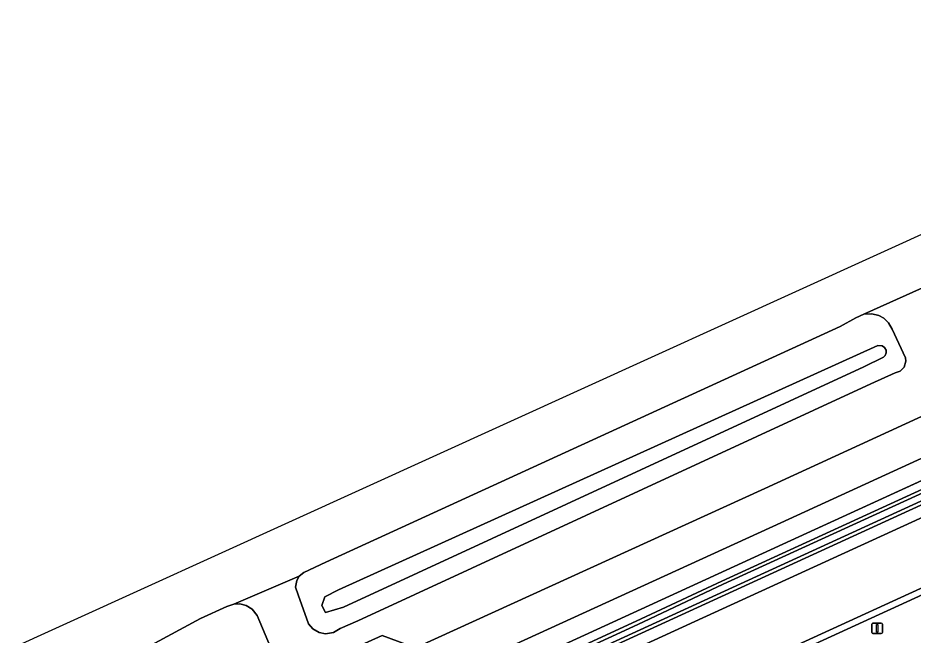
# Model space of a CAD drawing. Extents: x 154324 to 155744, y 382937 to 384188.
# Drawn here: x 154819.6 to 154904.5, y 383851.6 to 383910.2 of the extents above; entities that cross this region are included whole.
import ezdxf

# ---------------------------------------------------------------- set-up
doc = ezdxf.new("R2010")
doc.units = 0
for name, color, linetype in [('IMGEO_Grasland_agrarisch', 7, 'Continuous'), ('IMGEO_Grasland_overig', 7, 'Continuous'), ('IMGEO_Groenvoorziening', 7, 'Continuous'), ('IMGEO_Hek', 7, 'Continuous'), ('IMGEO_Lichtmast', 7, 'Continuous'), ('IMGEO_Oever', 7, 'Continuous'), ('IMGEO_Rijbaan_lokaal_gesloten', 7, 'Continuous'), ('IMGEO_Rijbaan_lokaal_open', 7, 'Continuous'), ('IMGEO_Waterloop', 7, 'Continuous')]:
    doc.layers.add(name, color=color, linetype=linetype)

msp = doc.modelspace()

# ---------------------------------------------------------------- linework, layer by layer
at = {"layer": 'IMGEO_Grasland_agrarisch'}
msp.add_lwpolyline([(154922.478, 383806.318), (154913.405, 383859.084), (154868.05, 383838.283)], dxfattribs=at)
at = {"layer": 'IMGEO_Grasland_overig'}
for points in [[(154970.441, 383894.174), (154969.705, 383895.742), (154892.942, 383860.556), (154852.28, 383841.892), (154776.622, 383807.22)], [(154964.767, 383891.196), (154878.028, 383851.428), (154825.967, 383827.527), (154791.958, 383812.006), (154670.85, 383756.666), (154598.169, 383723.318), (154598.475, 383722.677), (154598.717, 383722.124), (154611.279, 383727.88), (154618.355, 383731.122), (154656.744, 383748.786)], [(154703.896, 383772.975), (154730.125, 383784.966), (154791.387, 383813.112), (154825.585, 383828.59), (154878.277, 383852.897), (154886.398, 383856.718), (154935.178, 383879.069), (154962.796, 383891.772)], [(154656.744, 383748.786), (154672.197, 383755.897), (154678.984, 383758.956), (154760.432, 383796.2), (154883.825, 383852.873), (154898.837, 383859.749), (154957, 383886.39), (154963.672, 383889.448)]]:
    msp.add_lwpolyline(points, dxfattribs=at)
at = {"layer": 'IMGEO_Groenvoorziening'}
for points in [[(155565.781, 384171.091), (155345.515, 384070.104), (155302.819, 384050.582), (155259.756, 384030.849), (155227.42, 384015.974), (155215.147, 384010.329), (155198.929, 384002.897), (155192.608, 384000), (155164.663, 383987.193), (155121.842, 383967.653), (155000, 383911.736), (154979.375, 383902.278), (154932.826, 383880.986), (154892.012, 383862.235), (154851.378, 383843.667), (154815.848, 383827.359)], [(154814.358, 383830.633), (154839.69, 383842.281), (154840.841, 383845.49), (154854.169, 383851.557), (154857.346, 383850.36), (154890.485, 383865.503), (154931.282, 383884.256), (154977.682, 383905.512), (154995.084, 383913.444), (155000, 383915.7), (155112.016, 383967.104), (155113.343, 383970.224), (155127.23, 383976.597), (155130.239, 383975.48), (155171.748, 383994.444), (155183.878, 384000), (155301.2, 384053.801), (155344.012, 384073.386), (155384.949, 384092.255), (155386.64, 384095.684), (155399.607, 384101.591)], [(154776.622, 383807.22), (154852.28, 383841.892), (154892.942, 383860.556), (154969.705, 383895.742), (154996.514, 383908.03), (154997.481, 383908.474), (154998.532, 383908.955), (155000.165, 383909.704), (155000.747, 383909.971), (155079.739, 383946.19), (155178.427, 383991.44), (155254.498, 384026.37), (155303.667, 384048.873), (155397.138, 384091.79)], [(155343.79, 384089.248), (154623.722, 383761.422)], [(154819.216, 383843.563), (154836.949, 383853.163), (154839.446, 383854.296), (154840.116, 383854.528), (154846.314, 383857.17), (154846.743, 383857.534), (154848.816, 383858.519), (154897.622, 383880.889), (154899.111, 383881.708), (154899.86, 383882.038), (154908.529, 383885.94), (154909.199, 383886.21), (154911.858, 383887.521), (154936.119, 383898.793), (154989.795, 383923.731), (154991.934, 383924.656), (154992.575, 383924.869), (154996.824, 383926.954), (155115.246, 383980.934)], [(154908.529, 383885.94), (154899.86, 383882.038), (154900.634, 383882.09), (154901.286, 383881.926), (154901.766, 383881.655), (154902.209, 383881.23), (154902.553, 383880.63), (154903.837, 383877.897), (154903.865, 383877.573), (154903.691, 383877.02), (154903.303, 383876.638), (154902.838, 383876.479), (154900.531, 383875.441), (154851.861, 383852.922), (154850.18, 383852.199), (154849.557, 383851.834), (154848.812, 383851.717), (154848.206, 383851.833), (154847.61, 383852.172), (154847.19, 383852.651), (154846.192, 383855.393), (154845.967, 383856.145), (154846.074, 383856.762), (154846.314, 383857.17), (154840.116, 383854.528), (154840.677, 383854.544), (154841.277, 383854.39), (154841.848, 383854.033), (154842.321, 383853.434), (154843.594, 383850.442)]]:
    msp.add_lwpolyline(points, dxfattribs=at)
at = {"layer": 'IMGEO_Hek'}
msp.add_lwpolyline([(154459.58, 383665.094), (154472.603, 383667.884), (154579.461, 383716.813), (154700.767, 383772.487), (154776.622, 383807.22), (154800.333, 383818.086), (154852.28, 383841.892), (154892.942, 383860.556), (154996.514, 383908.03)], dxfattribs=at)
at = {"layer": 'IMGEO_Lichtmast'}
for p, q in [((154900.638, 383851.828), (154900.638, 383852.628)), ((154900.638, 383852.628), (154900.638, 383851.828)), ((154900.738, 383852.728), (154901.528, 383852.728)), ((154901.528, 383852.728), (154900.738, 383852.728)), ((154901.628, 383852.628), (154901.628, 383851.828)), ((154901.628, 383851.828), (154901.628, 383852.628)), ((154901.528, 383851.728), (154900.738, 383851.728)), ((154900.738, 383851.728), (154901.528, 383851.728))]:
    msp.add_line(p, q, dxfattribs=at)
msp.add_lwpolyline([(154901.058, 383852.603), (154901.208, 383852.603), (154901.208, 383851.853), (154901.058, 383851.853), (154901.058, 383852.603)], dxfattribs=at)
for centre, start, end in [((154900.738, 383852.628), 90, 180), ((154900.738, 383852.628), 90, 180), ((154901.528, 383852.628), 0, 90), ((154901.528, 383852.628), 360, 90), ((154900.738, 383851.828), 180, 270), ((154900.738, 383851.828), 180, 270), ((154901.528, 383851.828), 270, 0), ((154901.528, 383851.828), 270, 0)]:
    msp.add_arc(centre, 0.1, start, end, dxfattribs=at)
at = {"layer": 'IMGEO_Oever'}
for points in [[(154966.183, 383892.216), (154964.62, 383891.502), (154877.887, 383851.736), (154825.826, 383827.835), (154791.817, 383812.315), (154670.709, 383756.974), (154477.722, 383668.428), (154474.723, 383667.081), (154473.003, 383666.381), (154472.894, 383666.896), (154475.831, 383668.12), (154483.144, 383671.26), (154516.005, 383686.461)], [(154516.005, 383686.461), (154550.009, 383702.059), (154578.252, 383715.009), (154602.585, 383726.157), (154630.595, 383738.991), (154658.23, 383751.824), (154678.485, 383761.027), (154704.037, 383772.666), (154730.266, 383784.658), (154791.528, 383812.803), (154825.726, 383828.281), (154878.42, 383852.59), (154886.541, 383856.41), (154935.32, 383878.761), (154962.94, 383891.465)], [(154962.796, 383891.772), (154935.178, 383879.069), (154886.398, 383856.718), (154878.277, 383852.897), (154825.585, 383828.59), (154791.387, 383813.112)], [(154791.958, 383812.006), (154825.967, 383827.527), (154878.028, 383851.428), (154964.767, 383891.196)], [(154738.4, 383800.656), (154838.99, 383847.003), (154841.24, 383848.199), (154842.89, 383848.86), (154843.368, 383849.125), (154843.639, 383849.571), (154843.678, 383849.978), (154843.594, 383850.442), (154842.321, 383853.434), (154841.848, 383854.033), (154841.277, 383854.39), (154840.677, 383854.544), (154840.116, 383854.528), (154839.446, 383854.296), (154836.949, 383853.163), (154819.216, 383843.563)]]:
    msp.add_lwpolyline(points, dxfattribs=at)
for points in [[(154846.314, 383857.17), (154846.074, 383856.762), (154845.967, 383856.145), (154846.192, 383855.393), (154847.19, 383852.651), (154847.61, 383852.172), (154848.206, 383851.833), (154848.812, 383851.717), (154849.557, 383851.834), (154850.18, 383852.199), (154851.861, 383852.922), (154900.531, 383875.441), (154902.838, 383876.479), (154903.303, 383876.638), (154903.691, 383877.02), (154903.865, 383877.573), (154903.837, 383877.897), (154902.553, 383880.63), (154902.209, 383881.23), (154901.766, 383881.655), (154901.286, 383881.926), (154900.634, 383882.09), (154899.86, 383882.038), (154899.111, 383881.708), (154897.622, 383880.889), (154848.816, 383858.519), (154846.743, 383857.534)], [(154848.742, 383855.22), (154850.041, 383855.871), (154901.197, 383879.089), (154901.622, 383879.049), (154901.847, 383878.875), (154901.976, 383878.622), (154901.988, 383878.367), (154901.895, 383878.118), (154901.742, 383877.952), (154899.86, 383877.033), (154850.496, 383854.247), (154848.806, 383853.721), (154848.462, 383854.408)]]:
    msp.add_lwpolyline(points, close=True, dxfattribs=at)
at = {"layer": 'IMGEO_Rijbaan_lokaal_gesloten'}
for points in [[(154815.848, 383827.359), (154851.378, 383843.667), (154892.012, 383862.235), (154932.826, 383880.986), (154979.375, 383902.278), (155000, 383911.736), (155121.842, 383967.653), (155164.663, 383987.193), (155192.608, 384000), (155198.929, 384002.897), (155215.147, 384010.329), (155227.42, 384015.974), (155259.756, 384030.849), (155302.819, 384050.582), (155345.515, 384070.104), (155565.781, 384171.091)], [(155399.607, 384101.591), (155386.64, 384095.684), (155384.949, 384092.255), (155344.012, 384073.386), (155301.2, 384053.801), (155183.878, 384000), (155171.748, 383994.444), (155130.239, 383975.48), (155127.23, 383976.597), (155113.343, 383970.224), (155112.016, 383967.104), (155000, 383915.7), (154995.084, 383913.444), (154977.682, 383905.512), (154931.282, 383884.256), (154890.485, 383865.503), (154857.346, 383850.36), (154854.169, 383851.557), (154840.841, 383845.49), (154839.69, 383842.281), (154814.358, 383830.633)], [(154963.672, 383889.448), (154957, 383886.39), (154898.837, 383859.749), (154883.825, 383852.873), (154760.432, 383796.2), (154678.984, 383758.956), (154672.197, 383755.897), (154656.744, 383748.786), (154659.286, 383743.289)], [(154738.667, 383779.711), (154761.822, 383790.226), (154792.705, 383804.394), (154835.121, 383823.848), (154867.222, 383838.572), (154868.713, 383839.256), (154873.28, 383841.357), (154960.553, 383881.362)]]:
    msp.add_lwpolyline(points, dxfattribs=at)
at = {"layer": 'IMGEO_Rijbaan_lokaal_open'}
for points in [[(154960.553, 383881.362), (154873.28, 383841.357), (154868.713, 383839.256), (154867.222, 383838.572)], [(154868.05, 383838.283), (154913.405, 383859.084), (154960.344, 383880.611)]]:
    msp.add_lwpolyline(points, dxfattribs=at)
at = {"layer": 'IMGEO_Waterloop'}
for points in [[(154791.817, 383812.315), (154825.826, 383827.835), (154877.887, 383851.736), (154964.62, 383891.502), (154966.183, 383892.216)], [(154962.94, 383891.465), (154935.32, 383878.761), (154886.541, 383856.41), (154878.42, 383852.59), (154825.726, 383828.281), (154791.528, 383812.803)]]:
    msp.add_lwpolyline(points, dxfattribs=at)
msp.add_lwpolyline([(154848.742, 383855.22), (154848.462, 383854.408), (154848.806, 383853.721), (154850.496, 383854.247), (154899.86, 383877.033), (154901.742, 383877.952), (154901.895, 383878.118), (154901.988, 383878.367), (154901.976, 383878.622), (154901.847, 383878.875), (154901.622, 383879.049), (154901.197, 383879.089), (154850.041, 383855.871)], close=True, dxfattribs=at)

doc.saveas('drawing.dxf')
